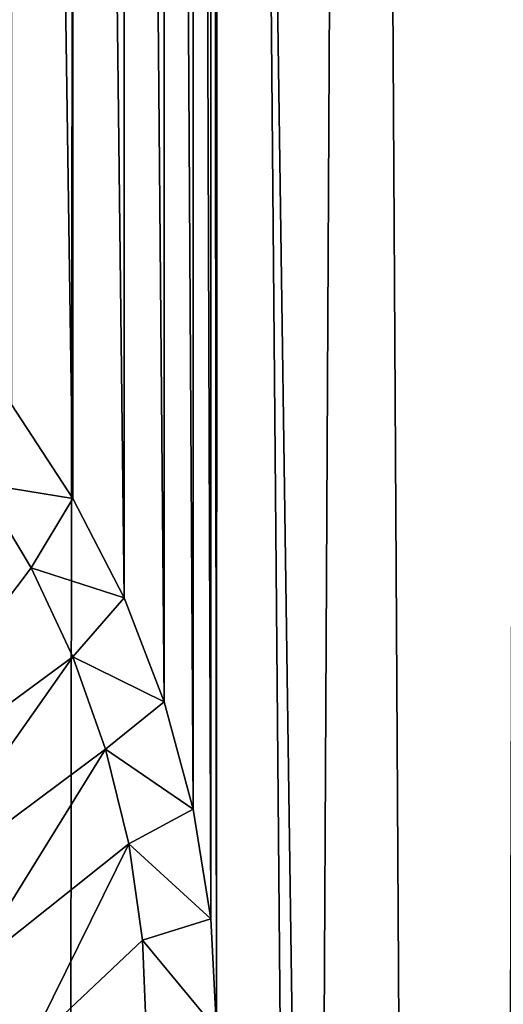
# Model space of a CAD drawing. Header units: metres. Extents: x -24 to 72, y -247 to 22.
# Tile 307 of 573: x 3.54 to 5.45, y -184.26 to -180.38. Entities that reach past the tile are written whole.
import ezdxf

# ---------------------------------------------------------------- set-up
doc = ezdxf.new("R2010")
doc.units = ezdxf.units.M
doc.layers.add('solid_509589_MEDIA_SW0001', color=7, linetype='CONTINUOUS')

msp = doc.modelspace()

# ---------------------------------------------------------------- linework, layer by layer
at = {"layer": 'solid_509589_MEDIA_SW0001'}
for points in [[(2.779046, -196.665558, 278.144073), (2.561803, -103.113213, 276.48111), (3.857469, -103.109459, 276.696259)], [(3.724629, -196.808136, 278.305695), (2.779046, -196.665558, 278.144073), (3.857469, -103.109459, 276.696259)], [(4.678046, -196.994644, 278.516724), (3.724629, -196.808136, 278.305695), (3.857469, -103.109459, 276.696259)], [(4.678046, -196.994644, 278.516724), (3.857469, -103.109459, 276.696259), (5.151684, -103.104179, 276.999023)], [(5.638218, -197.226791, 278.779022), (4.678046, -196.994644, 278.516724), (5.151684, -103.104179, 276.999023)], [(5.638218, -197.226791, 278.779022), (5.151684, -103.104179, 276.999023), (6.434778, -103.097374, 277.388641)], [(4.317758, -163.260071, 308.704041), (5.328434, -234.871323, 309.948792), (4.852534, -152.861511, 308.519897)], [(5.328434, -234.871323, 309.948792), (5.566667, -153.316391, 308.523865), (4.852534, -152.861511, 308.519897)], [(5.328434, -234.871323, 309.948792), (6.318839, -234.406281, 309.934509), (5.566667, -153.316391, 308.523865)], [(4.317758, -163.260071, 308.704041), (4.294671, -163.696426, 308.711761), (4.317678, -184.356857, 309.072296)], [(4.317758, -163.260071, 308.704041), (4.317678, -184.356857, 309.072296), (5.328434, -234.871323, 309.948792)], [(4.294671, -163.696426, 308.711761), (4.225749, -164.128342, 308.719635), (4.294616, -183.920609, 309.064789)], [(4.294671, -163.696426, 308.711761), (4.294616, -183.920609, 309.064789), (4.317678, -184.356857, 309.072296)], [(4.225749, -164.128342, 308.719635), (4.111468, -164.551407, 308.727539), (4.225645, -183.488358, 309.057556)], [(4.225749, -164.128342, 308.719635), (4.225645, -183.488358, 309.057556), (4.294616, -183.920609, 309.064789)], [(4.111468, -164.551407, 308.727539), (3.952823, -164.961502, 308.735382), (4.111403, -183.065384, 309.05069)], [(4.111468, -164.551407, 308.727539), (4.111403, -183.065384, 309.05069), (4.225645, -183.488358, 309.057556)], [(3.952823, -164.961502, 308.735382), (3.751281, -165.353867, 308.743073), (3.952696, -182.655182, 309.04422)], [(3.952823, -164.961502, 308.735382), (3.952696, -182.655182, 309.04422), (4.111403, -183.065384, 309.05069)], [(3.751281, -165.353867, 308.743073), (3.508578, -165.72464, 308.750488), (3.751212, -182.262848, 309.038208)], [(3.751281, -165.353867, 308.743073), (3.751212, -182.262848, 309.038208), (3.952696, -182.655182, 309.04422)], [(3.508578, -165.72464, 308.750488), (3.508613, -181.892227, 309.032715), (3.751212, -182.262848, 309.038208)], [(3.386764, -182.20372, 309.051575), (3.751212, -182.262848, 309.038208), (3.508613, -181.892227, 309.032715)], [(2.781712, -183.601944, 309.169678), (3.586152, -182.537399, 309.05661), (3.386764, -182.20372, 309.051575)], [(3.386764, -182.20372, 309.051575), (3.586152, -182.537399, 309.05661), (3.751212, -182.262848, 309.038208)], [(3.586152, -182.537399, 309.05661), (3.952696, -182.655182, 309.04422), (3.751212, -182.262848, 309.038208)], [(2.781712, -183.601944, 309.169678), (3.750791, -182.887665, 309.062012), (3.586152, -182.537399, 309.05661)], [(3.586152, -182.537399, 309.05661), (3.750791, -182.887665, 309.062012), (3.952696, -182.655182, 309.04422)], [(3.750791, -182.887665, 309.062012), (4.111403, -183.065384, 309.05069), (3.952696, -182.655182, 309.04422)], [(3.069498, -183.855362, 309.157684), (3.750791, -182.887665, 309.062012), (2.781712, -183.601944, 309.169678)], [(3.069498, -183.855362, 309.157684), (3.879523, -183.251404, 309.06781), (3.750791, -182.887665, 309.062012)], [(3.750791, -182.887665, 309.062012), (3.879523, -183.251404, 309.06781), (4.111403, -183.065384, 309.05069)], [(3.879523, -183.251404, 309.06781), (4.225645, -183.488358, 309.057556), (4.111403, -183.065384, 309.05069)], [(3.33424, -184.132721, 309.144562), (3.879523, -183.251404, 309.06781), (3.069498, -183.855362, 309.157684)], [(3.33424, -184.132721, 309.144562), (3.971172, -183.624878, 309.073914), (3.879523, -183.251404, 309.06781)], [(3.879523, -183.251404, 309.06781), (3.971172, -183.624878, 309.073914), (4.225645, -183.488358, 309.057556)], [(3.971172, -183.624878, 309.073914), (4.294616, -183.920609, 309.064789), (4.225645, -183.488358, 309.057556)], [(3.573952, -184.431915, 309.130402), (3.971172, -183.624878, 309.073914), (3.33424, -184.132721, 309.144562)], [(3.573952, -184.431915, 309.130402), (4.025189, -184.005157, 309.080292), (3.971172, -183.624878, 309.073914)], [(3.971172, -183.624878, 309.073914), (4.025189, -184.005157, 309.080292), (4.294616, -183.920609, 309.064789)], [(4.025189, -184.005157, 309.080292), (4.317678, -184.356857, 309.072296), (4.294616, -183.920609, 309.064789)], [(3.573952, -184.431915, 309.130402), (4.04114, -184.388214, 309.086914), (4.025189, -184.005157, 309.080292)], [(4.025189, -184.005157, 309.080292), (4.04114, -184.388214, 309.086914), (4.317678, -184.356857, 309.072296)], [(3.573952, -184.431915, 309.130402), (3.33424, -184.132721, 309.144562), (1.685479, -185.615845, 309.251373)]]:
    msp.add_3dface(points, dxfattribs=at)

doc.saveas('drawing.dxf')
